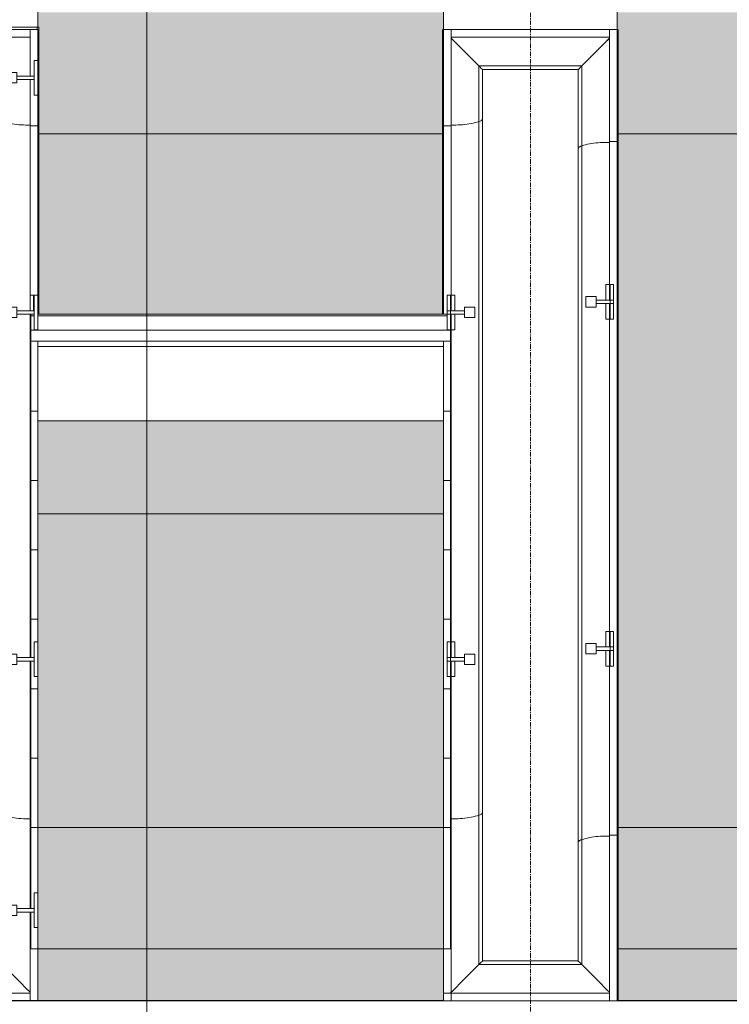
# Model space of a CAD drawing. Header units: millimetres. Extents: x 3625 to 171676, y -65096 to 217166.
# Tile 342 of 656: x 66100 to 68146, y 31768 to 34607. Entities that reach past the tile are written whole.
import ezdxf

# ---------------------------------------------------------------- set-up
doc = ezdxf.new("R2010")
doc.units = ezdxf.units.MM
doc.linetypes.add('stramien', pattern=[22.225, 12.7, -3.175, 3.175, -3.175])
for name, color, linetype, lineweight in [('A-CLNG-IDEN', 6, 'Continuous', 18), ('A-EQPM', 6, 'Continuous', 18), ('A-FLOR-OTLN', 6, 'Continuous', 18), ('A-FLOR-PATT', 8, 'Continuous', 18), ('A-GENM', 6, 'Continuous', 18), ('I-WALL', 2, 'Continuous', 25), ('S-GRID', 1, 'Continuous', 18)]:
    doc.layers.add(name, color=color, linetype=linetype, lineweight=lineweight)

# ---------------------------------------------------------------- blocks, each defined once
blk = doc.blocks.new('24_betontrap trappenhuis westgevel 3500 hoog - 24_betontrap trappenhuis 3500 hoog-434817-Plotview plafond eerste Verdieping - 1 op 100')
at = {"layer": 'A-GENM'}
for points in [[(-572.4, 2755.2), (-572.4, 2837), (-872.4, 2838), (-872.4, 2840), (-922.4, 2839), (-922.4, 1670), (-872.4, 1670), (-871.9, 1672.9), (-572.4, 1673), (-572.4, 2321.5)], [(1427.6, 2837), (-572.4, 2837), (-572.4, 1673), (1427.6, 1673), (1427.6, 2755.2)], [(1777.6, 2837), (1427.6, 2837), (1427.6, 1673), (1777.6, 1673), (1777.6, 2837)], [(-572.4, 1167), (-872.4, 1167.1), (-872.4, 1170), (-922.4, 1170), (-922.4, 0), (-879.7, 1), (-879.7, 3), (-572.4, 3), (-572.4, 1020.3)], [(-52.4, 586.6), (-52.4, 1167), (-572.4, 1167), (-572.4, 3), (-52.4, 3), (-52.4, 152.9)]]:
    blk.add_hatch(color=256, dxfattribs=at).paths.add_polyline_path(points, flags=0)
at = {"layer": 'A-GENM', "color": 7}
for p, q in [((-872.4, 2840), (-922.4, 2840)), ((-572.4, 2837), (-572.4, 1672.9)), ((1427.6, 2837), (1427.6, 1673)), ((1777.6, 2837.2), (1777.6, 1672.8)), ((-922.4, 1670), (-872.4, 1670)), ((-872.4, 1170), (-922.4, 1170)), ((-572.4, 3), (-572.4, 1167)), ((-922.4, 0), (-879.7, 0))]:
    blk.add_line(p, q, dxfattribs=at)
blk = doc.blocks.new('24_betontrap trappenhuis westgevel 3500 hoog - 24_betontrap trappenhuis 3500 hoog-V1-Plotview plafond eerste Verdieping - 1 op 100')
at = {"layer": 'A-GENM'}
for points in [[(523.2, 586.6), (523.2, 1170), (255.3, 1170), (255.3, 0), (523.2, 0), (523.2, 152.9)], [(1427.6, 1020.3), (1427.6, 1170), (523.2, 1170), (523.2, 0), (1427.6, 0), (1427.6, 586.6)], [(1777.6, 586.6), (1777.6, 1170), (1427.6, 1170), (1427.6, 0), (1777.6, 0), (1777.6, 152.9)]]:
    blk.add_hatch(color=256, dxfattribs=at).paths.add_polyline_path(points, flags=0)
at = {"layer": 'A-GENM', "color": 7}
for p, q in [((255.3, 1170), (523.2, 1170)), ((523.2, 1170), (523.2, 0)), ((1427.6, 1170), (523.2, 1170)), ((1777.6, 1170), (1427.6, 1170)), ((1427.6, 0), (1427.6, 1170)), ((1777.6, 0), (1777.6, 1170)), ((523.2, 0), (255.3, 0)), ((523.2, 0), (1427.6, 0)), ((1427.6, 0), (1777.6, 0))]:
    blk.add_line(p, q, dxfattribs=at)
blk = doc.blocks.new('3073_04 constructie_abt_export 08-11-2012_rvt-1-Plotview plafond eerste Verdieping - 1 op 100')
at = {"layer": 'A-FLOR-PATT'}
h = blk.add_hatch(color=10, dxfattribs=at)
h.paths.add_polyline_path([(19283.6, 30328.2), (19291.6, 30328.2), (19291.6, 30398.2), (19335.6, 30398.2), (19335.6, 30428.2), (19283.6, 30428.2), (19283.6, 30398.2)], flags=0)
h.paths.add_polyline_path([(19507.6, 30398.2), (20739.6, 30398.2), (20739.6, 30605.2), (21293.6, 30605.2), (21293.6, 30428.2), (21303.6, 30428.2), (21303.6, 30615.2), (20729.6, 30615.2), (20729.6, 30428.2), (19395.6, 30428.2), (19395.6, 30398.2)], flags=0)
h.paths.add_polyline_path([(22637.6, 31578.2), (22637.6, 31758.2), (22697.6, 31758.2), (22697.6, 31578.2), (22749.6, 31578.2), (22749.6, 31778.2), (22637.5, 31778.2), (22636.6, 31753.2), (22627.5, 31753.2), (22627.5, 31578.2)], flags=0)
h.paths.add_polyline_path([(19296.6, 31578.2), (19296.6, 31613.2), (19291.6, 31613.2), (19291.6, 31733.2), (19331.6, 31733.2), (19331.6, 31728.2), (19335.6, 31728.2), (19335.6, 31758.2), (19393.6, 31758.2), (19393.6, 31778.2), (19283.6, 31778.2), (19283.6, 31578.2)], flags=0)
h.paths.add_polyline_path([(22701.6, 31613.2), (22701.6, 31733.2), (22741.6, 31733.2), (22741.6, 31613.2)], flags=0)
h.paths.add_polyline_path([(19403.6, 31728.2), (19403.6, 31753.2), (19395.6, 31753.2), (19395.6, 31728.2)], flags=0)
h.paths.add_polyline_path([(22351.8, 31778.2), (22433.6, 31778.6), (22433.6, 31928.2), (21269.5, 31927.8), (21268.6, 31778.3), (21918.1, 31778.2)], flags=0)
h.paths.add_polyline_path([(20764.1, 31778.2), (20764.1, 31778.7), (20766.6, 31781.7), (20766.6, 31928.2), (19596.6, 31928.2), (19596.6, 31778.2), (20763.7, 31778.2)], flags=0)
at = {"layer": 'A-FLOR-OTLN', "color": 7}
for p, q in [((19596.6, 31778.2), (19596.6, 31928.2)), ((20766.6, 31928.2), (20766.6, 31800.2))]:
    blk.add_line(p, q, dxfattribs=at)
at = {"lineweight": 18, "rotation": 269.9999999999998}
for name in ['24_betontrap trappenhuis westgevel 3500 hoog - 24_betontrap trappenhuis 3500 hoog-434817-Plotview plafond eerste Verdieping - 1 op 100', '24_betontrap trappenhuis westgevel 3500 hoog - 24_betontrap trappenhuis 3500 hoog-V1-Plotview plafond eerste Verdieping - 1 op 100']:
    blk.add_blockref(name, (19596.6, 33705.8), dxfattribs=at)
blk = doc.blocks.new('34_leuning betontrap trappenhuis westgevel standaard links - 24_betontrap trappenhuis 3500 hoog-2940129-Plotview plafond eerste Verdieping - 1 op 100')
at = {"layer": 'A-EQPM'}
for p, q in [((-1072.4, 500), (-1072.4, 478)), ((-1050.4, 500), (-1072.4, 500)), ((-1072.3, 503), (-1072.3, 500)), ((-1050.4, 478), (-1050.4, 500)), ((1727.7, 500), (1727.7, 503)), ((-1072.4, 478), (-1072.4, 22)), ((-1050.4, 478), (-1072.4, 478)), ((-1050.4, 22), (-1050.4, 478)), ((1670.1, 445.4), (1696.5, 471.8)), ((1696.5, 471.8), (1702.8, 478)), ((1705.6, 478), (1705.6, 22)), ((1727.6, 478), (1705.6, 478)), ((1727.6, 22), (1727.6, 478)), ((1645.1, 420.4), (1670, 445.3)), ((-967.9, 101.4), (-967.9, 398.6)), ((-957.5, 111.9), (-957.5, 388.1)), ((1612.8, 388.1), (1612.8, 111.9)), ((-607.5, 101.4), (-967.9, 101.4)), ((-615.1, 111.9), (-957.5, 111.9)), ((1384.9, 111.9), (-615.1, 111.9)), ((1392.5, 101.4), (-607.5, 101.4)), ((-42.1, 90), (-72.1, 90)), ((-72.1, 90), (-72.1, 60)), ((-42.1, 60), (-42.1, 90)), ((957.9, 90), (927.9, 90)), ((927.9, 90), (927.9, 60)), ((957.9, 60), (957.9, 90)), ((1612.8, 111.9), (1384.9, 111.9)), ((1623.3, 101.4), (1392.5, 101.4)), ((1623.3, 101.4), (1645.1, 79.6)), ((-72.1, 60), (-42.1, 60)), ((-62, 60), (-62, 10)), ((-52, 60), (-52, 10)), ((927.9, 60), (957.9, 60)), ((938, 60), (938, 10)), ((948, 60), (948, 10)), ((1670.1, 54.6), (1645.1, 79.6)), ((-62, 32), (-107.1, 32)), ((-107.1, 32), (-107.1, 22)), ((-7.1, 32), (-52, 32)), ((-7.1, 32), (-7.1, 22)), ((938, 32), (892.9, 32)), ((892.9, 32), (892.9, 22)), ((992.9, 32), (948, 32)), ((992.9, 32), (992.9, 22)), ((1696.5, 28.2), (1670.1, 54.6)), ((-1050.4, 22), (-1072.4, 22)), ((-594.7, 22), (-1072.4, 22)), ((-1072.4, 22), (-1072.4, 0)), ((-1072.4, 0), (-594.7, 0)), ((-62, 22), (-594.7, 22)), ((-594.7, 22), (-594.7, 0)), ((-594.7, 22), (-594.7, 0)), ((-594.7, 0), (1405.3, 0)), ((-107.1, 22), (-62, 22)), ((-7.1, 20), (-107.1, 20)), ((-107.1, 20), (-107.1, 10)), ((-107.1, 10), (-7.1, 10)), ((-62, 10), (-52, 10)), ((-52, 22), (-7.1, 22)), ((938, 22), (-52, 22)), ((-7.1, 20), (-7.1, 10)), ((892.9, 22), (938, 22)), ((992.9, 20), (892.9, 20)), ((892.9, 20), (892.9, 10)), ((892.9, 10), (992.9, 10)), ((938, 10), (948, 10)), ((948, 22), (992.9, 22)), ((1405.3, 22), (948, 22)), ((992.9, 20), (992.9, 10)), ((1727.6, 22), (1405.3, 22)), ((1405.3, 22), (1405.3, 0)), ((1405.3, 22), (1405.3, 0)), ((1405.3, 0), (1727.6, 0)), ((1702.8, 22), (1696.5, 28.2)), ((1696.5, 28.2), (1702.7, 21.9)), ((1727.6, 22), (1705.6, 22)), ((1727.6, 22), (1727.6, 0)), ((-1072.3, 0), (-1072.3, -3)), ((-1072.3, -3), (-601.3, -3)), ((-601.3, -3), (1398.7, -3)), ((1398.7, -3), (1727.7, -3)), ((1727.7, -3), (1727.7, 0))]:
    blk.add_line(p, q, dxfattribs=at)
at = {"layer": 'A-EQPM', "flags": 128}
for points in [[(-1072.3, 502.9), (-1072.3, 502.9), (-1071.9, 502.5), (-1071.1, 501.8), (-1070.1, 500.8)], [(1725.5, 500.8), (1726.5, 501.8), (1727.2, 502.5), (1727.6, 502.9), (1727.7, 503)], [(-1050.5, 481), (-1041.2, 471.8), (-1014.8, 445.4), (-989.8, 420.4), (-967.9, 398.6)], [(-967.9, 398.6), (-963.9, 394.5), (-960.8, 391.4), (-958.6, 389.2), (-957.6, 388.2), (-957.5, 388.1)], [(-967.9, 101.4), (-989.8, 79.6), (-1014.8, 54.6), (-1041.2, 28.2), (-1047.4, 22)], [(-1047.4, 21.9), (-1041.2, 28.2), (-1014.8, 54.6), (-989.8, 79.6), (-967.9, 101.4)], [(-957.5, 111.9), (-957.6, 111.8), (-958.6, 110.8), (-960.8, 108.6), (-963.9, 105.5), (-967.9, 101.4)], [(-967.9, 101.4), (-963.9, 105.5), (-960.8, 108.6), (-958.6, 110.8), (-957.6, 111.8), (-957.5, 111.9)], [(1645.1, 79.6), (1670.1, 54.6), (1696.5, 28.2)], [(-1070.1, -0.8), (-1071.1, -1.8), (-1071.9, -2.5), (-1072.3, -2.9), (-1072.3, -2.9)], [(-1072.3, -2.9), (-1072.3, -2.9), (-1071.9, -2.5), (-1071.1, -1.8), (-1070.1, -0.8)], [(1727.7, -3), (1727.6, -2.9), (1727.2, -2.5), (1726.5, -1.8), (1725.5, -0.8)], [(1725.5, -0.8), (1726.5, -1.8), (1727.2, -2.5), (1727.6, -2.9), (1727.6, -2.9)]]:
    blk.add_lwpolyline(points, dxfattribs=at)
at = {"layer": 'A-EQPM'}
for points, knots in [([(-615.5, 111.9), (-615.3, 111.9), (-614.5, 111.9), (-613.2, 111.5), (-611.8, 110.3), (-610.7, 109), (-609.2, 106.7), (-608.2, 103.9), (-607.5, 101.4)], [0.7142857, 0.7142857, 0.7142857, 0.7142857, 0.7321429, 0.7857143, 0.8392857, 0.8660714, 0.8928571, 1, 1, 1, 1]), ([(-607.5, 101.4), (-605.2, 94.8), (-601.5, 80.1), (-597.9, 54.9), (-597.2, 35), (-597.4, 24), (-597.5, 21.9)], [0, 0, 0, 0, 0.25, 0.5, 0.75, 0.8086091, 0.8086091, 0.8086091, 0.8086091]), ([(1384.5, 111.9), (1384.7, 111.9), (1385.5, 111.9), (1386.8, 111.5), (1388.2, 110.3), (1389.3, 109), (1390.8, 106.7), (1391.8, 103.9), (1392.5, 101.4)], [0.7142857, 0.7142857, 0.7142857, 0.7142857, 0.7321429, 0.7857143, 0.8392857, 0.8660714, 0.8928571, 1, 1, 1, 1]), ([(1392.5, 101.4), (1394.7, 94.8), (1398.6, 80.1), (1402.1, 54.9), (1402.8, 35), (1402.6, 24), (1402.5, 21.9)], [0, 0, 0, 0, 0.25, 0.5, 0.75, 0.8086091, 0.8086091, 0.8086091, 0.8086091]), ([(-599.5, -1), (-599.6, -1.4), (-600, -2.1), (-600.6, -2.7), (-601, -2.9), (-601.3, -3), (-601.3, -3)], [0.1818182, 0.1818182, 0.1818182, 0.1818182, 0.2727273, 0.3636364, 0.4545455, 0.4737993, 0.4737993, 0.4737993, 0.4737993]), ([(1400.5, -1), (1400.4, -1.4), (1400, -2.1), (1399.4, -2.7), (1399, -2.9), (1398.7, -3), (1398.7, -3)], [0.1818182, 0.1818182, 0.1818182, 0.1818182, 0.2727273, 0.3636364, 0.4545455, 0.4737993, 0.4737993, 0.4737993, 0.4737993])]:
    blk.add_open_spline(points, degree=3, knots=knots, dxfattribs=at)
blk = doc.blocks.new('34_leuning betontrap trappenhuis westgevel standaard rechts - 24_betontrap trappenhuis 3500 hoog-2944741-Plotview plafond eerste Verdieping - 1 op 100')
at = {"layer": 'A-EQPM'}
for p, q in [((-872.3, 503), (-872.3, 500)), ((-872.4, 478), (-872.4, 22)), ((-850.4, 478), (-872.4, 478)), ((-850.4, 22), (-850.4, 478)), ((-847.4, 478), (-841.3, 471.9)), ((-841.2, 471.8), (-814.8, 445.4)), ((-767.9, 101.4), (-767.9, 398.6)), ((-757.5, 111.9), (-757.5, 388.1)), ((-607.5, 101.4), (-767.9, 101.4)), ((-615.1, 111.9), (-757.5, 111.9)), ((1384.9, 111.9), (-615.1, 111.9)), ((1392.5, 101.4), (-607.5, 101.4)), ((-42.1, 90), (-72.1, 90)), ((-72.1, 90), (-72.1, 60)), ((-42.1, 60), (-42.1, 90)), ((957.9, 90), (927.9, 90)), ((927.9, 90), (927.9, 60)), ((957.9, 60), (957.9, 90)), ((1812.8, 111.9), (1384.9, 111.9)), ((1823.2, 101.4), (1392.5, 101.4)), ((-72.1, 60), (-42.1, 60)), ((-62, 60), (-62, 10)), ((-52, 60), (-52, 10)), ((927.9, 60), (957.9, 60)), ((938, 60), (938, 10)), ((948, 60), (948, 10)), ((-62, 32), (-107.1, 32)), ((-107.1, 32), (-107.1, 22)), ((-7.1, 32), (-52, 32)), ((-7.1, 32), (-7.1, 22)), ((938, 32), (892.9, 32)), ((892.9, 32), (892.9, 22)), ((992.9, 32), (948, 32)), ((992.9, 32), (992.9, 22)), ((-850.4, 22), (-872.4, 22)), ((-594.7, 22), (-872.4, 22)), ((-872.4, 22), (-872.4, 0)), ((-872.4, 0), (-594.7, 0)), ((-872.3, 0), (-872.3, -3)), ((-841.2, 28.2), (-847.4, 22)), ((-847.4, 21.9), (-841.3, 28.1)), ((-62, 22), (-594.7, 22)), ((-594.7, 22), (-594.7, 0)), ((-594.7, 22), (-594.7, 0)), ((-594.7, 0), (-52.4, 0)), ((-107.1, 22), (-62, 22)), ((-7.1, 20), (-107.1, 20)), ((-107.1, 20), (-107.1, 10)), ((-107.1, 10), (-7.1, 10)), ((-62, 10), (-52, 10)), ((-52, 22), (-7.1, 22)), ((938, 22), (-52, 22)), ((-7.1, 20), (-7.1, 10)), ((892.9, 22), (938, 22)), ((992.9, 20), (892.9, 20)), ((892.9, 20), (892.9, 10)), ((892.9, 10), (992.9, 10)), ((938, 10), (948, 10)), ((948, 22), (992.9, 22)), ((1405.3, 22), (948, 22)), ((992.9, 20), (992.9, 10)), ((1902.6, 22), (1405.3, 22)), ((1405.3, 22), (1405.3, 20)), ((1405.3, 22), (1405.3, 20)), ((-872.3, -3), (-601.3, -3)), ((-601.3, -3), (-52.4, -3))]:
    blk.add_line(p, q, dxfattribs=at)
at = {"layer": 'A-EQPM', "flags": 128}
for points in [[(-814.8, 445.4), (-789.8, 420.4), (-768, 398.6)], [(-767.9, 398.6), (-763.9, 394.5), (-760.8, 391.4), (-758.7, 389.3)], [(-758.6, 389.2), (-757.6, 388.2), (-757.5, 388.1)], [(-767.9, 101.4), (-789.8, 79.6), (-814.8, 54.6), (-841.2, 28.2)], [(-841.2, 28.2), (-814.8, 54.6), (-789.8, 79.6), (-767.9, 101.4)], [(-757.5, 111.9), (-757.6, 111.8), (-758.6, 110.8), (-760.8, 108.6), (-763.9, 105.5), (-767.9, 101.4)], [(-767.9, 101.4), (-763.9, 105.5), (-760.8, 108.6), (-758.6, 110.8), (-757.6, 111.8), (-757.5, 111.9)]]:
    blk.add_lwpolyline(points, dxfattribs=at)
at = {"layer": 'A-EQPM'}
for points, knots in [([(-615.5, 111.9), (-615.3, 111.9), (-614.5, 111.9), (-613.2, 111.5), (-611.8, 110.3), (-610.7, 109), (-609.2, 106.7), (-608.2, 103.9), (-607.5, 101.4)], [0.7142857, 0.7142857, 0.7142857, 0.7142857, 0.7321429, 0.7857143, 0.8392857, 0.8660714, 0.8928571, 1, 1, 1, 1]), ([(-607.5, 101.4), (-605.2, 94.8), (-601.5, 80.1), (-597.9, 54.9), (-597.2, 35), (-597.4, 24), (-597.5, 21.9)], [0, 0, 0, 0, 0.25, 0.5, 0.75, 0.8086091, 0.8086091, 0.8086091, 0.8086091]), ([(1384.5, 111.9), (1384.7, 111.9), (1385.5, 111.9), (1386.8, 111.5), (1388.2, 110.3), (1389.3, 109), (1390.8, 106.7), (1391.8, 103.9), (1392.5, 101.4)], [0.7142857, 0.7142857, 0.7142857, 0.7142857, 0.7321429, 0.7857143, 0.8392857, 0.8660714, 0.8928571, 1, 1, 1, 1]), ([(1392.5, 101.4), (1394.7, 94.8), (1398.6, 80.1), (1402.1, 54.9), (1402.8, 35), (1402.6, 24), (1402.5, 21.9)], [0, 0, 0, 0, 0.25, 0.5, 0.75, 0.8086091, 0.8086091, 0.8086091, 0.8086091])]:
    blk.add_open_spline(points, degree=3, knots=knots, dxfattribs=at)
blk.add_open_spline([(-599.5, -1), (-599.6, -1.4), (-600, -2.1), (-600.6, -2.7), (-601, -2.9), (-601.2, -3)], degree=3, dxfattribs=at)
blk = doc.blocks.new('34_leuning zijkant betontrap trappenhuis westgevel staandaard links - 24_betontrap trappenhuis 3500 hoog-2949909-Plotview plafond eerste Verdieping - 1 op 100')
at = {"layer": 'A-EQPM'}
for p, q in [((-601.3, 3), (-879.7, 3)), ((-879.7, -1.9), (-879.7, 3)), ((-783.6, 0), (-872.4, 0)), ((-872.4, 0), (-872.4, -22)), ((-683.6, 0), (-783.6, 0)), ((-783.6, 0), (-783.6, -10)), ((-683.6, 0), (-683.6, -10)), ((-594.7, 0), (-683.6, 0)), ((-52.4, 3), (-601.3, 3)), ((-107.1, 0), (-594.7, 0)), ((-594.7, 0), (-594.7, -22)), ((-594.7, 0), (-594.7, -22)), ((-7.1, 0), (-107.1, 0)), ((-107.1, 0), (-107.1, -10)), ((-7.1, 0), (-7.1, -10)), ((892.9, 0), (892.9, -10)), ((992.9, 0), (992.9, -10)), ((1616.4, 0), (1616.4, -10)), ((1716.4, 0), (1716.4, -10)), ((-879.7, -1.9), (-872.4, -1.9)), ((-879.7, -101.4), (-879.7, -1.9)), ((-872.4, -22), (-872.4, -170)), ((-872.4, -22), (-850.4, -22)), ((-872.4, -22), (-738.5, -22)), ((-850.4, -170), (-850.4, -22)), ((-783.6, -10), (-683.6, -10)), ((-728.5, -10), (-738.5, -10)), ((-738.5, -10), (-738.5, -60)), ((-728.5, -10), (-728.5, -60)), ((-728.5, -22), (-594.7, -22)), ((-594.7, -22), (-62, -22)), ((-107.1, -10), (-7.1, -10)), ((-62, -12), (-107.1, -12)), ((-107.1, -12), (-107.1, -22)), ((-107.1, -22), (-62, -22)), ((-52, -10), (-62, -10)), ((-62, -10), (-62, -60)), ((-52, -10), (-52, -60)), ((-52, -22), (-7.1, -22)), ((-52, -22), (938, -22)), ((-7.1, -20), (-7.1, -22)), ((892.9, -10), (992.9, -10)), ((892.9, -20), (892.9, -22)), ((892.9, -22), (938, -22)), ((948, -10), (938, -10)), ((938, -10), (938, -60)), ((948, -10), (948, -60)), ((948, -22), (992.9, -22)), ((948, -22), (1405.3, -22)), ((992.9, -20), (992.9, -22)), ((1405.3, -20), (1405.3, -22)), ((1405.3, -20), (1405.3, -22)), ((1405.3, -22), (1661.5, -22)), ((1616.4, -10), (1716.4, -10)), ((1671.5, -10), (1661.5, -10)), ((1661.5, -10), (1661.5, -60)), ((1671.5, -10), (1671.5, -60)), ((1671.5, -22), (1927.6, -22)), ((1870.1, -54.6), (1896.5, -28.2)), ((1896.5, -28.2), (1870.1, -54.6)), ((1902.6, -21.9), (1896.5, -28.1)), ((1896.5, -28.1), (1902.7, -22)), ((1905.6, -22), (1905.6, -170)), ((1905.6, -22), (1927.6, -22)), ((1845.1, -79.5), (1870, -54.6)), ((1870, -54.6), (1845.1, -79.5)), ((-718.6, -60), (-748.6, -60)), ((-748.6, -60), (-748.6, -90)), ((-718.6, -90), (-718.6, -60)), ((-42.1, -60), (-72.1, -60)), ((-72.1, -60), (-72.1, -90)), ((-42.1, -90), (-42.1, -60)), ((957.9, -60), (927.9, -60)), ((927.9, -60), (927.9, -90)), ((957.9, -90), (957.9, -60)), ((1681.4, -60), (1651.4, -60)), ((1651.4, -60), (1651.4, -90)), ((1681.4, -90), (1681.4, -60)), ((1845.1, -79.6), (1823.2, -101.4)), ((1823.3, -101.4), (1845.1, -79.6)), ((-879.7, -101.4), (-872.4, -101.4)), ((-879.7, -111.9), (-879.7, -101.4)), ((-879.7, -111.9), (-872.4, -111.9)), ((-850.4, -101.4), (-607.5, -101.4)), ((-850.4, -111.9), (-615.1, -111.9)), ((-748.6, -90), (-718.6, -90)), ((-615.1, -111.9), (1384.9, -111.9)), ((-607.5, -101.4), (1392.5, -101.4)), ((-72.1, -90), (-42.1, -90)), ((927.9, -90), (957.9, -90)), ((1384.9, -111.9), (1812.7, -111.9)), ((1392.5, -101.4), (1823.2, -101.4)), ((1651.4, -90), (1681.4, -90)), ((1812.8, -111.8), (1812.8, -170)), ((1816, -108.6), (1813.9, -110.7)), ((1819.2, -105.5), (1816.1, -108.6)), ((1819.2, -105.4), (1823.2, -101.4)), ((1823.2, -101.4), (1819.2, -105.4)), ((1823.3, -101.4), (1823.3, -170)), ((-850.4, -170), (-872.4, -170)), ((1812.8, -170), (1823.3, -170)), ((1823.3, -170), (1905.7, -170)), ((1927.6, -170), (1905.6, -170))]:
    blk.add_line(p, q, dxfattribs=at)
at = {"layer": 'A-EQPM', "flags": 128}
blk.add_lwpolyline([(1813.9, -110.8), (1812.8, -111.8), (1812.7, -111.9)], dxfattribs=at)
at = {"layer": 'A-EQPM'}
for points in [[(-601.2, 3), (-601, 2.9), (-600.6, 2.7), (-600, 2.1), (-599.6, 1.4), (-599.5, 1)], [(-607.5, -101.4), (-608, -103.1), (-609, -106.2), (-611, -109.6), (-613.2, -111.6), (-614.7, -111.9), (-615.5, -111.9)], [(1392.5, -101.4), (1392.1, -103.1), (1391, -106.2), (1389, -109.6), (1386.8, -111.6), (1385.3, -111.9), (1384.5, -111.9)]]:
    blk.add_open_spline(points, degree=3, dxfattribs=at)
for points in [[(-597.5, -21.9), (-597.4, -24), (-597.2, -35), (-597.9, -54.9), (-601.5, -80.1), (-605.2, -94.8), (-607.5, -101.4)], [(1402.5, -21.9), (1402.6, -24), (1402.8, -35), (1402.1, -54.9), (1398.6, -80.1), (1394.7, -94.8), (1392.5, -101.4)]]:
    blk.add_open_spline(points, degree=3, knots=[0.1913909, 0.1913909, 0.1913909, 0.1913909, 0.25, 0.5, 0.75, 1, 1, 1, 1], dxfattribs=at)
blk = doc.blocks.new('41_betontrap natuursteen afwerking - 24_betontrap trappenhuis 3500 hoog-2911512-Plotview plafond eerste Verdieping - 1 op 100')
at = {"layer": 'A-EQPM'}
for p, q in [((-27.6, 1210), (-227.6, 1210)), ((-27.6, 1210), (-27.6, 1190)), ((-227.6, 0), (-27.6, 0)), ((-27.6, 20), (-27.6, 0))]:
    blk.add_line(p, q, dxfattribs=at)
blk = doc.blocks.new('41_betontrap natuursteen afwerking - 24_betontrap trappenhuis 3500 hoog-V65-Plotview plafond eerste Verdieping - 1 op 100')
at = {"layer": 'A-EQPM'}
for p, q in [((-162.4, 1210), (-227.6, 1210)), ((-27.6, 1210), (-62.4, 1210)), ((-27.6, 1210), (-27.6, 1190)), ((-227.6, 0), (-117.3, 0)), ((-107.3, 0), (-27.6, 0)), ((-27.6, 20), (-27.6, 0))]:
    blk.add_line(p, q, dxfattribs=at)
blk = doc.blocks.new('41_betontrap natuursteen afwerking bordes boven - 24_betontrap trappenhuis 3500 hoog-V66-Plotview plafond eerste Verdieping - 1 op 100')
at = {"layer": 'A-EQPM'}
for p, q in [((400, 1210), (50, 1210)), ((400, 1210), (400, 1190)), ((50, 0), (283.9, 0)), ((293.9, 0), (400, 0)), ((400, 20), (400, 0))]:
    blk.add_line(p, q, dxfattribs=at)
blk = doc.blocks.new('41_betontrap natuursteen afwerking - 24_betontrap trappenhuis 3500 hoog-V67-Plotview plafond eerste Verdieping - 1 op 100')
at = {"layer": 'A-EQPM'}
for p, q in [((-307.6, 1200), (-307.6, 20)), ((-302.5, 1200), (-302.5, 20)), ((-261.1, 1210), (-262.4, 1210)), ((-229.9, 1210), (-261.1, 1210)), ((-261.1, 0), (-261.1, 1210)), ((-229.9, 1210), (-229.9, 0)), ((-27.6, 1210), (-229.9, 1210)), ((-27.6, 1210), (-27.6, 1190)), ((-214.3, 1190), (-229.9, 1190)), ((-229.9, 1190), (-229.9, 20)), ((0, 1190), (-214.3, 1190)), ((-214.3, 1190), (-214.3, 20)), ((0, 1190), (0, 20)), ((-307.3, 0), (-302.5, 0)), ((-302.5, 10), (-302.5, 0)), ((-302.5, 0), (-261.1, 0)), ((-261.1, 0), (-229.9, 0)), ((-229.9, 20), (-214.3, 20)), ((-229.9, 0), (-27.6, 0)), ((-214.3, 20), (0, 20)), ((-27.6, 20), (-27.6, 0))]:
    blk.add_line(p, q, dxfattribs=at)

msp = doc.modelspace()

# ---------------------------------------------------------------- linework, layer by layer
at = {"layer": 'A-CLNG-IDEN'}
msp.add_line((66466, 31066.7), (66466, 37473.5), dxfattribs=at)
at = {"layer": 'I-WALL'}
for p, q in [((67319.1, 31778.2), (65959, 31778.2)), ((68989.2, 31778.2), (67825, 31778.2))]:
    msp.add_line(p, q, dxfattribs=at)
at = {"layer": 'S-GRID', "linetype": 'stramien'}
msp.add_line((67572, 41627.6), (67572, -3246.7), dxfattribs=at)

# ---------------------------------------------------------------- block references
at = {"color": 250, "lineweight": 5}
msp.add_blockref('3073_04 constructie_abt_export 08-11-2012_rvt-1-Plotview plafond eerste Verdieping - 1 op 100', (46555.4, 0), dxfattribs=at)
at = {"layer": 'A-EQPM'}
for name, p, rotation in [('34_leuning zijkant betontrap trappenhuis westgevel staandaard links - 24_betontrap trappenhuis 3500 hoog-2949909-Plotview plafond eerste Verdieping - 1 op 100', (66152, 33705.8), 269.9999999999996), ('34_leuning betontrap trappenhuis westgevel standaard links - 24_betontrap trappenhuis 3500 hoog-2940129-Plotview plafond eerste Verdieping - 1 op 100', (67822, 32850.6), 90.00000000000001), ('34_leuning betontrap trappenhuis westgevel standaard rechts - 24_betontrap trappenhuis 3500 hoog-2944741-Plotview plafond eerste Verdieping - 1 op 100', (67322, 33705.8), 269.9999999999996), ('41_betontrap natuursteen afwerking - 24_betontrap trappenhuis 3500 hoog-V67-Plotview plafond eerste Verdieping - 1 op 100', (66132, 33450.6), 269.9999999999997), ('41_betontrap natuursteen afwerking - 24_betontrap trappenhuis 3500 hoog-2911512-Plotview plafond eerste Verdieping - 1 op 100', (66132, 33250.6), 269.9999999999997), ('41_betontrap natuursteen afwerking - 24_betontrap trappenhuis 3500 hoog-2911512-Plotview plafond eerste Verdieping - 1 op 100', (66132, 33050.6), 269.9999999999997), ('41_betontrap natuursteen afwerking - 24_betontrap trappenhuis 3500 hoog-2911512-Plotview plafond eerste Verdieping - 1 op 100', (66132, 32850.6), 269.9999999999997), ('41_betontrap natuursteen afwerking - 24_betontrap trappenhuis 3500 hoog-V65-Plotview plafond eerste Verdieping - 1 op 100', (66132, 32650.6), 269.9999999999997), ('41_betontrap natuursteen afwerking - 24_betontrap trappenhuis 3500 hoog-2911512-Plotview plafond eerste Verdieping - 1 op 100', (66132, 32450.6), 269.9999999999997), ('41_betontrap natuursteen afwerking - 24_betontrap trappenhuis 3500 hoog-2911512-Plotview plafond eerste Verdieping - 1 op 100', (66132, 32250.6), 269.9999999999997), ('41_betontrap natuursteen afwerking bordes boven - 24_betontrap trappenhuis 3500 hoog-V66-Plotview plafond eerste Verdieping - 1 op 100', (66132, 32328.2), 269.9999999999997)]:
    msp.add_blockref(name, p, dxfattribs=dict(at, rotation=rotation))

doc.saveas('drawing.dxf')
